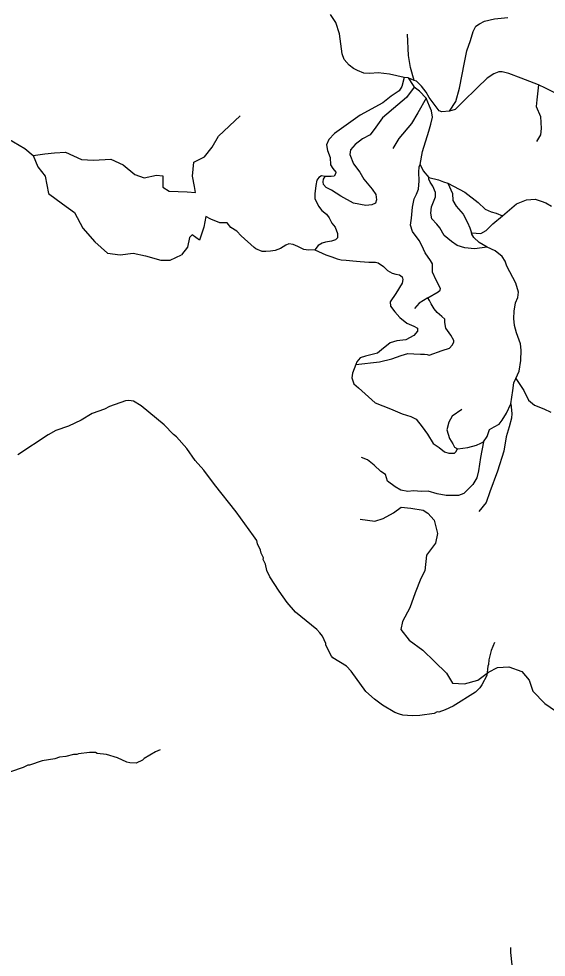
# Model space of a CAD drawing. Extents: x 1248224 to 1454986, y 825081 to 985870.
# Drawn here: x 1307672 to 1310359, y 844031 to 848812 of the extents above; entities that cross this region are included whole.
import ezdxf

# ---------------------------------------------------------------- set-up
doc = ezdxf.new("R2010")
doc.units = 0
doc.layers.add('Exist Hydrographic Misc Water Feature', color=7, linetype='Continuous')
doc.layers.add('Exist Road Non-System Type 51', color=7, linetype='Continuous')

msp = doc.modelspace()

# ---------------------------------------------------------------- linework, layer by layer
at = {"layer": 'Exist Hydrographic Misc Water Feature'}
for points in [[(1310096.3, 845633.8), (1310079.4, 845594.2), (1310066.3, 845546.5), (1310065.8, 845522.5), (1310061.6, 845514.6), (1310056.5, 845466.8), (1310031.4, 845419.3), (1310021.1, 845403.6), (1309998.6, 845382.1), (1309885, 845310.8), (1309844.5, 845291.7), (1309812.3, 845280.5), (1309804.3, 845280.7), (1309788.1, 845273.1), (1309715.8, 845262.8), (1309675.9, 845261.7), (1309627.9, 845264.8), (1309612, 845269.2), (1309588.2, 845277.7), (1309525, 845315.2), (1309483.7, 845346.2), (1309440.7, 845385.2), (1309365, 845488.9), (1309341.5, 845513.5), (1309272.5, 845557.1), (1309264.6, 845565.3), (1309235.9, 845621.9), (1309236.1, 845629.9), (1309219, 845666.3), (1309205.4, 845684.6), (1309189.8, 845701), (1309081.7, 845789.5), (1309038.9, 845838.5), (1308998.2, 845895.5), (1308951.8, 845968.5), (1308936.5, 846000.9), (1308929.3, 846033.1), (1308917.8, 846057.3), (1308918, 846065.3), (1308906.5, 846089.6), (1308902.9, 846105.6), (1308887.6, 846138), (1308883.9, 846154.1), (1308868.5, 846178.4), (1308779.3, 846300.5), (1308668.4, 846439.1), (1308614, 846512.4), (1308571.1, 846561.4), (1308528.5, 846622.3), (1308475.9, 846681.6), (1308460.1, 846693.9), (1308413.3, 846743), (1308295.4, 846839.8), (1308256, 846864.7), (1308232.1, 846867.3), (1308216, 846865.6), (1308133.4, 846837.6), (1308109.1, 846824.1), (1308046.5, 846801.6), (1307989.7, 846766.9), (1307925, 846736.5), (1307860.5, 846714), (1307822.1, 846692.9), (1307667.8, 846590.5)], [(1308391.8, 845087.8), (1308367.6, 845078.4), (1308310.8, 845043.7), (1308302.6, 845035.9), (1308270.3, 845020.7), (1308238.3, 845021.4), (1308222.3, 845025.8), (1308174.9, 845046.9), (1308119.2, 845064.2), (1308071.3, 845069.3), (1308063.4, 845073.5), (1308031.4, 845074.3), (1307975.4, 845067.6), (1307967.3, 845063.8), (1307951.3, 845064.1), (1307911, 845053.1), (1307878.9, 845049.8), (1307854.7, 845042.4), (1307790.5, 845031.9), (1307726, 845009.4), (1307718, 845009.6), (1307693.7, 844998.2), (1307629.2, 844975.7)], [(1310177.2, 844080.1), (1310176.6, 844056.1), (1310183.2, 843992)]]:
    msp.add_lwpolyline(points, dxfattribs=at)
at = {"layer": 'Exist Road Non-System Type 51'}
for p, q in [((1309655.9, 848511.8), (1309635.7, 848513.4)), ((1309686.3, 848497.1), (1309655.9, 848511.8))]:
    msp.add_line(p, q, dxfattribs=at)
for points in [[(1309635.7, 848513.4), (1309560.7, 848529.8), (1309503.4, 848536.3), (1309461.2, 848533.1), (1309429.2, 848534.7), (1309397.2, 848547.8), (1309377, 848559.2), (1309355, 848575.6), (1309329.8, 848605), (1309319.6, 848632.8), (1309306.2, 848735.9), (1309287.6, 848793.1), (1309260.6, 848834)], [(1309865.8, 848341.7), (1309897.9, 848390.7), (1309918.1, 848459.4), (1309943.4, 848588.7), (1309955.2, 848649.2), (1309972.9, 848701.5), (1309986.4, 848747.3), (1309999.8, 848775.1), (1310020.1, 848786.6), (1310045.4, 848799.7), (1310095.9, 848811.1), (1310163.4, 848819.3)], [(1309686.3, 848497.1), (1309667.7, 848564.1), (1309657.6, 848624.7), (1309652.6, 848734.2)], [(1306765.7, 848657.4), (1306852.9, 848641.2), (1306916.5, 848617.3), (1306974.8, 848569.6), (1307019.8, 848521.9), (1307117.8, 848474.2), (1307271.5, 848381.4), (1307335.1, 848320.4), (1307406.6, 848293.9), (1307475.5, 848293.9), (1307586.8, 848219.6), (1307703.4, 848150.7), (1307745.8, 848116.2)], [(1309635.7, 848513.4), (1309623.9, 848467.6), (1309610.4, 848444.7), (1309570, 848418.6), (1309526.1, 848384.2), (1309411.5, 848320.4), (1309280, 848227.2), (1309251.4, 848197.7), (1309239.6, 848169.9), (1309244.6, 848140.5), (1309258.1, 848106.1), (1309259.8, 848068.5), (1309271.6, 848048.9), (1309286.8, 848030.9), (1309285.1, 848022.7), (1309278.3, 848009.6), (1309263.2, 848008), (1309233.7, 848008)], [(1309655.9, 848511.8), (1309681.2, 848472.5), (1309686.3, 848464.4)], [(1310320.1, 848475.8), (1310230.8, 848510.2), (1310168.4, 848533.1), (1310134.7, 848541.2), (1310117.8, 848541.2), (1310092.6, 848531.4), (1310058.8, 848510.2), (1310006.6, 848461.1), (1309934.9, 848389.1), (1309894.5, 848349.8), (1309865.8, 848341.7)], [(1309686.3, 848464.4), (1309647.5, 848410.4), (1309603.7, 848374.4), (1309524.5, 848307.3), (1309490.7, 848259.9), (1309462.1, 848220.6), (1309423.3, 848201), (1309386.2, 848171.6), (1309362.6, 848143.7), (1309359.3, 848120.8), (1309377, 848073.4), (1309409, 848030.9), (1309429.2, 847994.9), (1309473, 847944.2), (1309491.6, 847916.4), (1309495, 847890.2), (1309489.9, 847872.2), (1309471.4, 847864), (1309439.3, 847860.8), (1309377, 847872.2), (1309312.9, 847908.2), (1309265.7, 847939.3), (1309238.7, 847952.4), (1309223.6, 847968.7), (1309221.9, 847981.8), (1309223.6, 847994.9), (1309233.7, 848008)], [(1309865.8, 848341.7), (1309827.9, 848338.4), (1309814.4, 848343.3), (1309794.2, 848371.1), (1309762.1, 848410.4), (1309747, 848438.2), (1309723.4, 848469.3), (1309698.1, 848493.8), (1309686.3, 848497.1)], [(1309747, 848407.1), (1309713.3, 848443.1), (1309686.3, 848464.4)], [(1310320.1, 848475.8), (1310311.7, 848398.9), (1310308.3, 848364.6), (1310330.2, 848313.9), (1310333.6, 848253.3), (1310330.2, 848220.6), (1310310, 848186.3)], [(1310826.7, 848263.2), (1310653.9, 848292.6), (1310574.7, 848300.8), (1310551.1, 848309), (1310535.9, 848326.9), (1310519, 848356.4), (1310502.2, 848380.9), (1310465.1, 848403.8), (1310355.5, 848459.4), (1310320.1, 848475.8)], [(1309747, 848407.1), (1309704.8, 848333.5), (1309672.8, 848277.9), (1309608.7, 848202.6), (1309578.4, 848151.9)], [(1309717.5, 848070.1), (1309728.4, 848135.6), (1309760.5, 848240.3), (1309770.6, 848274.6), (1309779, 848310.6), (1309773.9, 848343.3), (1309763.8, 848366.2), (1309747, 848407.1)], [(1307745.8, 848116.2), (1307804.1, 848124.2), (1307854.4, 848129.5), (1307910.1, 848132.1), (1307992.2, 848095), (1308053.2, 848092.3), (1308140.6, 848097.6), (1308204.2, 848068.5), (1308262.5, 848018.1), (1308310.2, 848002.2), (1308373.8, 848015.4), (1308405.6, 848012.8), (1308405.6, 847954.5), (1308437.4, 847933.2), (1308530.1, 847930.6), (1308572.5, 847927.9), (1308567.2, 847957.1), (1308556.6, 848010.1), (1308564.5, 848081.7), (1308617.5, 848108.2), (1308657.3, 848158.6), (1308689.1, 848214.3), (1308800.4, 848317.7)], [(1307745.8, 848116.2), (1307769.6, 848057.9), (1307806.7, 848010.1), (1307822.6, 847922.6), (1307894.2, 847869.6), (1307955.1, 847824.5), (1307997.5, 847745), (1308058.5, 847676), (1308124.7, 847617.7), (1308188.3, 847609.7), (1308254.5, 847617.7), (1308318.1, 847604.4), (1308395, 847583.2), (1308442.7, 847583.2), (1308501, 847609.7)], [(1309755.4, 847389.7), (1309809.3, 847420.8), (1309819.5, 847428.9), (1309821.2, 847438.7), (1309799.2, 847481.3), (1309779, 847520.5), (1309779, 847563.1), (1309768.9, 847581.1), (1309741.9, 847620.3), (1309725.1, 847656.3), (1309711.6, 847682.5), (1309678.7, 847728.3), (1309666.9, 847761), (1309673.6, 847797), (1309678.7, 847852.6), (1309687.1, 847895.1), (1309698.9, 847918), (1309709, 847944.2), (1309712.4, 847986.7), (1309710.7, 848030.9), (1309712.4, 848057.1), (1309717.5, 848070.1)], [(1309717.5, 848070.1), (1309732.6, 848037.4), (1309760.5, 848003.1)], [(1309233.7, 848008), (1309213.4, 848011.3), (1309200, 848003.1), (1309189.8, 847990), (1309184.8, 847962.2), (1309179.7, 847919.7), (1309179.7, 847896.8), (1309198.3, 847857.5), (1309215.1, 847834.6), (1309240.4, 847816.6), (1309253.9, 847798.6), (1309267.4, 847770.8), (1309284.2, 847751.2), (1309296, 847718.5), (1309296, 847695.6), (1309285.1, 847685.7), (1309264.9, 847679.2), (1309234.5, 847674.3), (1309217.7, 847669.4), (1309197.4, 847656.3), (1309180.6, 847635)], [(1309760.5, 848003.1), (1309811, 847991.6), (1309836.3, 847981.8), (1309858.2, 847975.3)], [(1310058, 847648.1), (1309993.9, 847639.9), (1309945.1, 847644.9), (1309906.3, 847657.9), (1309875.9, 847677.6), (1309838.9, 847708.6), (1309816.9, 847747.9), (1309801.8, 847765.9), (1309776.5, 847793.7), (1309771.4, 847821.5), (1309774.8, 847854.2), (1309789.1, 847888.6), (1309795.9, 847904.9), (1309795.9, 847927.8), (1309780.7, 847958.9), (1309767.2, 847980.2), (1309760.5, 847994.9), (1309760.5, 848003.1)], [(1309858.2, 847975.3), (1309944.2, 847929.5), (1310013.3, 847875.5), (1310048.7, 847842.8), (1310079.1, 847828.1), (1310104.4, 847821.5), (1310136.4, 847808.4)], [(1309858.2, 847975.3), (1309881.8, 847921.3), (1309883.5, 847886.9), (1309900.4, 847857.5), (1309935.8, 847816.6), (1309957.7, 847774.1), (1309969.5, 847747.9), (1309978.8, 847720.9)], [(1310136.4, 847808.4), (1310208, 847868.9), (1310258.6, 847890.2), (1310302.4, 847893.5), (1310332.8, 847883.7), (1310358.1, 847873.9), (1310386.7, 847857.5)], [(1308870.4, 847646.5), (1308804.8, 847706.2), (1308783.6, 847730), (1308751.8, 847748.6), (1308733.3, 847772.5), (1308696.2, 847772.5), (1308651.2, 847791), (1308624.7, 847804.3), (1308614.1, 847751.3), (1308592.9, 847685), (1308555.8, 847711.5), (1308542.5, 847698.2), (1308531.9, 847647.8), (1308501, 847609.7)], [(1309978.8, 847720.9), (1310026.8, 847718.5), (1310053.8, 847733.2), (1310087.5, 847767.5), (1310136.4, 847808.4)], [(1310058, 847648.1), (1310017.5, 847672.7), (1309990.6, 847697.2), (1309980.5, 847715.2), (1309978.8, 847720.9)], [(1309180.6, 847635), (1309148.5, 847633.4), (1309124.9, 847636.7), (1309092.9, 847651.4), (1309069.3, 847662.8), (1309047.4, 847666.1), (1309032.2, 847659.6), (1309005.3, 847641.6), (1308978.3, 847631.8), (1308954.7, 847628.5), (1308931.1, 847626.9), (1308912.5, 847626.9), (1308880.5, 847639.9), (1308870.4, 847646.5)], [(1309180.6, 847635), (1309236.2, 847608.9), (1309266.5, 847599.1), (1309293.5, 847589.2), (1309313.7, 847584.3), (1309340.7, 847582.7), (1309374.4, 847579.4), (1309411.5, 847576.2), (1309455.3, 847572.9), (1309489.1, 847572.9), (1309502.5, 847569.6), (1309529.5, 847550), (1309549.7, 847530.3), (1309575, 847515.6), (1309593.6, 847510.7), (1309611.3, 847507.4), (1309624.8, 847497.6), (1309628.1, 847484.5), (1309624.8, 847464.9), (1309592.7, 847412.6), (1309564.1, 847370), (1309565.8, 847348.8), (1309587.7, 847319.3), (1309613, 847289.9), (1309648.4, 847262.1), (1309685.4, 847245.7), (1309704, 847235.9), (1309704, 847221.2), (1309685.4, 847198.3), (1309643.3, 847177), (1309597.8, 847172.1), (1309564.1, 847160.7), (1309520.2, 847126.3), (1309500, 847108.3), (1309438.5, 847093.6), (1309411.5, 847085.4), (1309394.7, 847064.2), (1309389.6, 847051.1)], [(1310204.7, 846979.1), (1310220.7, 847016.7), (1310229.1, 847070.7), (1310230.8, 847123.1), (1310227.4, 847155.8), (1310207.2, 847211.4), (1310197.1, 847249), (1310193.7, 847285), (1310195.4, 847322.6), (1310202.1, 847365.1), (1310213.9, 847393), (1310217.3, 847419.1), (1310203.8, 847464.9), (1310159.1, 847551.6), (1310150.7, 847577.8), (1310135.5, 847600.7), (1310098.5, 847630.1), (1310058, 847648.1)], [(1309389.6, 847051.1), (1309509.3, 847064.2), (1309573.3, 847080.5), (1309620.5, 847096.9), (1309654.3, 847106.7), (1309684.6, 847105.1), (1309718.3, 847103.4), (1309738.5, 847103.4), (1309752, 847101.8), (1309762.1, 847098.5), (1309829.6, 847121.4), (1309866.7, 847134.5), (1309880.2, 847149.2), (1309888.6, 847163.9), (1309888.6, 847173.8), (1309873.4, 847199.9), (1309848.1, 847235.9), (1309843.1, 847265.4), (1309843.1, 847281.7), (1309827.9, 847294.8), (1309804.3, 847316.1), (1309789.1, 847334.1), (1309772.3, 847360.2), (1309763.8, 847376.6), (1309755.4, 847389.7)], [(1309755.4, 847389.7), (1309711.6, 847363.5), (1309688, 847335.7)], [(1309389.6, 847051.1), (1309372.7, 847006.9), (1309369.4, 846982.4), (1309379.5, 846952.9), (1309403.1, 846931.7), (1309436.8, 846902.2), (1309487.4, 846856.4), (1309566.6, 846825.3), (1309625.6, 846799.2), (1309669.4, 846786.1), (1309696.4, 846773), (1309726.7, 846733.7), (1309753.7, 846696.1), (1309783.2, 846648.7), (1309813.6, 846627.4), (1309840.5, 846606.2), (1309862.5, 846599.6), (1309877.6, 846599.6), (1309891.1, 846599.6), (1309899.5, 846606.2), (1309907.6, 846621.8)], [(1310178.5, 846849.9), (1310189.5, 846918.6), (1310194.5, 846957.8), (1310204.7, 846979.1)], [(1310204.7, 846979.1), (1310245.1, 846918.6), (1310268.7, 846869.5), (1310299.1, 846843.3), (1310346.3, 846825.3), (1310383.3, 846807.4)], [(1310178.5, 846849.9), (1310183.6, 846800.8), (1310181.9, 846777.9), (1310170.1, 846733.7), (1310154.9, 846683), (1310143.1, 846609.4), (1310111.1, 846508), (1310072.3, 846401.7), (1310053.8, 846347.7), (1310016.7, 846301.9)], [(1310039.5, 846656.9), (1310058.8, 846684.7), (1310070.6, 846719), (1310094.2, 846733.7), (1310119.5, 846746.8), (1310134.7, 846768.1), (1310156.6, 846802.5), (1310178.5, 846849.9)], [(1309929.9, 846822.1), (1309879.3, 846787.7), (1309862.5, 846756.6), (1309852.3, 846717.4), (1309865.8, 846673.2), (1309882.7, 846647.1), (1309891.1, 846629.1), (1309907.6, 846621.8)], [(1310039.5, 846656.9), (1310024.3, 846576.7), (1310014.2, 846509.7), (1310005.7, 846473.7), (1309985.5, 846439.3), (1309940, 846393.5), (1309913, 846383.7), (1309881, 846383.7), (1309849, 846383.7), (1309803.4, 846391.9), (1309757.9, 846405), (1309724.2, 846403.3), (1309683.8, 846406.6), (1309653.4, 846403.3), (1309618, 846409.9), (1309589.4, 846427.9), (1309550.6, 846455.7), (1309540.5, 846490), (1309516.9, 846506.4), (1309483.2, 846537.5), (1309447.8, 846565.3), (1309417.4, 846576.7)], [(1309907.6, 846621.8), (1309909.7, 846620.9), (1309960.2, 846627.4), (1310004.1, 846640.5), (1310026, 846650.3), (1310039.5, 846656.9)], [(1309411.6, 846263.7), (1309485.5, 846252.5), (1309528.1, 846266), (1309581.9, 846295.1), (1309620, 846324.3), (1309669.3, 846319.8), (1309732.1, 846308.6), (1309756.7, 846292.9), (1309788.1, 846257), (1309806, 846189.7), (1309794.8, 846140.4), (1309750, 846079.8), (1309741, 845999), (1309720.9, 845960.9), (1309691.7, 845886.9), (1309664.8, 845810.6), (1309626.7, 845741.1), (1309617.8, 845700.7), (1309660.4, 845646.9), (1309729.8, 845595.3), (1309790.4, 845537), (1309850.9, 845478.7), (1309882.3, 845427.1), (1309942.8, 845424.8), (1310010, 845442.8), (1310066, 845483.1), (1310110.9, 845507.8), (1310169.1, 845510.1), (1310234.2, 845487.6), (1310272.3, 845442.8), (1310290.2, 845386.7), (1310352.9, 845323.9), (1310406.7, 845285.8)]]:
    msp.add_lwpolyline(points, dxfattribs=at)

doc.saveas('drawing.dxf')
